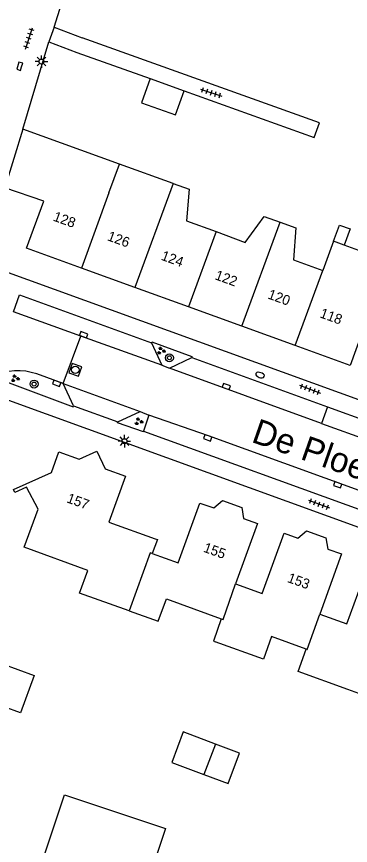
# Model space of a CAD drawing. Extents: x 137999 to 141000, y 397500 to 400501.
# Drawn here: x 138697.1 to 138730.5, y 400038.2 to 400121.4 of the extents above; entities that cross this region are included whole.
import ezdxf

# ---------------------------------------------------------------- set-up
doc = ezdxf.new("R2010")
doc.units = 0
for name, color, linetype in [('gg-afsc-erfafscheiding', 7, 'Continuous'), ('gg-afsc-hekwerk', 7, 'Continuous'), ('gg-anno-huisnummerreeks BGT', 7, 'Continuous'), ('gg-anno-openbare ruimte label', 7, 'Continuous'), ('gg-bbg-bijgebouw', 7, 'Continuous'), ('gg-bbg-gedigitaliseerde bebouwing', 7, 'Continuous'), ('gg-bbg-gedigitaliseerde bijgebouw', 7, 'Continuous'), ('gg-bbg-hoofdgebouw', 7, 'Continuous'), ('gg-bbg-luifel en loopbrug', 7, 'Continuous'), ('gg-bbg-tussenscheiding', 7, 'Continuous'), ('gg-knt-verharding', 7, 'Continuous'), ('gg-knt-verharding nz', 7, 'Continuous'), ('gt-grn-vlakafsluiter', 7, 'Continuous'), ('gt-symb-boom', 7, 'Continuous'), ('gt-symb-brandkraan', 7, 'Continuous'), ('gt-symb-groenvak', 7, 'Continuous'), ('gt-symb-kolk', 7, 'Continuous'), ('gt-symb-lichtmast', 7, 'Continuous'), ('gt-symb-rioolschacht', 7, 'Continuous'), ('gt-symb-tegel verharding', 7, 'Continuous')]:
    doc.layers.add(name, color=color, linetype=linetype)

# ---------------------------------------------------------------- blocks, each defined once
blk = doc.blocks.new('gt0-KOLK')
at = {"layer": 'gt-symb-kolk'}
blk.add_lwpolyline([(0, 0), (0.375, 0), (0.375, 0.4), (-0.375, 0.4), (-0.375, 0), (0, 0)], dxfattribs=at)
blk = doc.blocks.new('gt0-TEG1')
at = {"layer": 'gt-symb-tegel verharding'}
for p, q in [((-1.125, 0), (1.125, 0)), ((-0.9, -0.25), (-0.9, 0.25)), ((-0.45, -0.25), (-0.45, 0.25)), ((0, -0.25), (0, 0.25)), ((0.45, -0.25), (0.45, 0.25)), ((0.9, -0.25), (0.9, 0.25))]:
    blk.add_line(p, q, dxfattribs=at)
blk = doc.blocks.new('gt0-LMAST')
at = {"layer": 'gt-symb-lichtmast'}
for p, q in [((-0.182, 0.173), (-0.447, 0.438)), ((-0.005, 0.246), (-0.005, 0.621)), ((0.172, 0.173), (0.437, 0.438)), ((-0.255, -0.004), (-0.63, -0.004)), ((-0.182, -0.181), (-0.447, -0.446)), ((-0.005, -0.254), (-0.005, -0.629)), ((0.437, -0.446), (0.172, -0.181)), ((0.245, -0.004), (0.62, -0.004))]:
    blk.add_line(p, q, dxfattribs=at)
blk.add_circle((-0.005, -0.004), 0.25, dxfattribs=at)
blk = doc.blocks.new('gt0-BOOM')
at = {"layer": 'gt-symb-boom'}
for radius in [0.4, 0.2]:
    blk.add_circle((0, 0), radius, dxfattribs=at)
blk = doc.blocks.new('gt0-GRVAK')
at = {"layer": 'gt-symb-groenvak'}
for p, q in [((-0.11, 0.189), (-0.228, 0.24)), ((-0.182, 0.153), (0.088, 0.153)), ((-0.091, 0.211), (-0.156, 0.322)), ((-0.047, 0.214), (-0.047, 0.393)), ((-0.004, 0.211), (0.061, 0.322)), ((0.015, 0.189), (0.133, 0.24)), ((0.262, -0.052), (0.197, 0.059)), ((0.305, -0.049), (0.305, 0.13)), ((0.349, -0.052), (0.414, 0.059)), ((-0.245, -0.228), (-0.363, -0.177)), ((-0.318, -0.264), (-0.047, -0.264)), ((-0.226, -0.206), (-0.291, -0.095)), ((-0.183, -0.203), (-0.183, -0.024)), ((-0.139, -0.206), (-0.074, -0.095)), ((-0.12, -0.228), (-0.002, -0.177)), ((0.243, -0.074), (0.125, -0.023)), ((0.17, -0.11), (0.441, -0.11)), ((0.368, -0.074), (0.486, -0.023))]:
    blk.add_line(p, q, dxfattribs=at)
blk = doc.blocks.new('gt0-RS')
at = {"layer": 'gt-symb-rioolschacht'}
blk.add_lwpolyline([(-0.5, -0.5), (0.5, -0.5), (0.5, 0.5), (-0.5, 0.5)], close=True, dxfattribs=at)
blk.add_circle((0, 0), 0.375, dxfattribs=at)
blk = doc.blocks.new('gt0-BR')
at = {"layer": 'gt-symb-brandkraan'}
for centre, radius, start, end in [((-0.244, 0), 0.206, 107.56694, 252.43307), ((0.599, -2.664), 3, 106.89205, 107.56694), ((0, -0.691), 0.938, 73.10799, 106.89205), ((-0.599, -2.664), 3, 72.43309, 73.10799), ((0.244, 0), 0.206, 287.56695, 72.43309), ((0.599, 2.664), 3, 252.43307, 253.10797), ((0, 0.691), 0.938, 253.10797, 286.89206), ((-0.599, 2.664), 3, 286.89206, 287.56695)]:
    blk.add_arc(centre, radius, start, end, dxfattribs=at)

msp = doc.modelspace()

# ---------------------------------------------------------------- linework, layer by layer
at = {"layer": 'gg-afsc-erfafscheiding'}
for p, q in [((138697.667, 400110.071), (138700.295, 400118.833)), ((138700.295, 400118.833), (138703.108, 400117.79)), ((138703.108, 400117.79), (138710.453, 400115.151))]:
    msp.add_line(p, q, dxfattribs=at)
msp.add_lwpolyline([(138713.849, 400113.93), (138726.888, 400109.245), (138727.421, 400110.715), (138703.641, 400119.26)], dxfattribs=at)
at = {"layer": 'gg-afsc-hekwerk'}
msp.add_line((138700.835, 400120.32), (138703.641, 400119.26), dxfattribs=at)
at = {"layer": 'gg-bbg-bijgebouw'}
msp.add_lwpolyline([(138690.848, 400053.864), (138692.22, 400057.621), (138698.802, 400055.215), (138697.429, 400051.458), (138690.848, 400053.864)], dxfattribs=at)
at = {"layer": 'gg-bbg-gedigitaliseerde bebouwing'}
for p, q in [((138707.358, 400106.574), (138697.667, 400110.071)), ((138712.756, 400104.626), (138707.358, 400106.574)), ((138728.841, 400098.818), (138727.766, 400095.887)), ((138729.891, 400098.433), (138728.841, 400098.818)), ((138737.127, 400095.78), (138729.891, 400098.433))]:
    msp.add_line(p, q, dxfattribs=at)
for points in [[(138712.756, 400104.626), (138714.356, 400104.061), (138714.103, 400100.87), (138717.051, 400099.785)], [(138717.051, 400099.785), (138719.977, 400098.708), (138721.867, 400101.316), (138723.464, 400100.732)], [(138723.464, 400100.732), (138725.05, 400100.153), (138724.81, 400096.969), (138727.766, 400095.887)], [(138701.851, 400043.23), (138711.997, 400039.853), (138710.892, 400036.532)]]:
    msp.add_lwpolyline(points, dxfattribs=at)
at = {"layer": 'gg-bbg-gedigitaliseerde bijgebouw'}
for p, q in [((138710.453, 400115.151), (138713.849, 400113.93)), ((138716.981, 400048.334), (138715.835, 400045.277))]:
    msp.add_line(p, q, dxfattribs=at)
for points in [[(138710.453, 400115.151), (138709.578, 400112.726), (138712.972, 400111.502), (138713.849, 400113.93)], [(138715.835, 400045.277), (138718.27, 400044.364), (138719.415, 400047.421), (138716.981, 400048.334)]]:
    msp.add_lwpolyline(points, dxfattribs=at)
at = {"layer": 'gg-bbg-hoofdgebouw'}
for p, q in [((138697.667, 400110.071), (138695.869, 400104.188)), ((138708.913, 400094.184), (138703.556, 400096.13)), ((138714.276, 400092.235), (138708.913, 400094.184)), ((138719.642, 400090.286), (138714.276, 400092.235)), ((138724.999, 400088.34), (138719.642, 400090.286)), ((138733.751, 400052.533), (138730.268, 400053.818))]:
    msp.add_line(p, q, dxfattribs=at)
for points in [[(138703.556, 400096.13), (138698.057, 400098.127), (138699.769, 400102.834), (138695.869, 400104.188)], [(138735.027, 400090.028), (138732.207, 400091.05), (138730.497, 400086.343), (138724.999, 400088.34)], [(138708.342, 400061.716), (138703.364, 400063.495), (138704.184, 400065.77), (138697.821, 400068.095), (138699.201, 400071.912), (138698.06, 400074.125), (138696.887, 400073.589), (138696.754, 400073.896), (138700.538, 400075.601), (138701.3, 400077.667), (138703.313, 400076.94), (138705.101, 400077.753), (138705.926, 400075.978), (138707.97, 400075.232), (138706.305, 400070.625), (138710.954, 400068.943)], [(138710.658, 400067.456), (138713.264, 400066.514), (138715.439, 400072.534), (138716.836, 400072.036), (138717.691, 400072.778), (138719.621, 400072.088), (138719.799, 400070.979), (138721.194, 400070.475), (138719.012, 400064.435)], [(138719.012, 400064.435), (138721.688, 400063.466), (138723.866, 400069.494), (138725.256, 400068.995), (138726.122, 400069.734), (138728.055, 400069.042), (138728.259, 400067.916), (138729.626, 400067.421), (138727.445, 400061.383)], [(138710.954, 400068.943), (138711.168, 400068.866), (138710.658, 400067.456)], [(138727.445, 400061.383), (138730.179, 400060.393), (138732.363, 400066.438), (138733.747, 400065.936), (138734.601, 400066.662), (138736.532, 400065.98), (138736.724, 400064.856), (138738.091, 400064.361), (138735.909, 400058.32)], [(138708.342, 400061.716), (138711.256, 400060.674), (138712.069, 400062.916), (138717.566, 400060.921)], [(138717.566, 400060.921), (138716.798, 400058.657), (138716.961, 400058.599)], [(138726.097, 400057.87), (138722.617, 400059.124), (138721.803, 400056.868), (138716.961, 400058.599)], [(138730.268, 400053.818), (138725.284, 400055.614), (138726.097, 400057.87)], [(138701.211, 400033.749), (138698.95, 400034.513), (138701.851, 400043.23)]]:
    msp.add_lwpolyline(points, dxfattribs=at)
at = {"layer": 'gg-bbg-luifel en loopbrug'}
for points in [[(138728.841, 400098.818), (138729.433, 400100.449), (138730.484, 400100.067), (138729.891, 400098.433)], [(138716.981, 400048.334), (138713.753, 400049.543), (138712.608, 400046.486), (138715.835, 400045.277)]]:
    msp.add_lwpolyline(points, dxfattribs=at)
at = {"layer": 'gg-bbg-tussenscheiding'}
for p, q in [((138706.303, 400103.677), (138707.358, 400106.574)), ((138712.756, 400104.626), (138708.913, 400094.184)), ((138706.303, 400103.677), (138703.556, 400096.13)), ((138719.642, 400090.286), (138723.464, 400100.732)), ((138717.051, 400099.785), (138714.276, 400092.235)), ((138724.999, 400088.34), (138727.766, 400095.887))]:
    msp.add_line(p, q, dxfattribs=at)
for points in [[(138710.658, 400067.456), (138710.444, 400067.533), (138708.342, 400061.716)], [(138717.566, 400060.921), (138717.753, 400060.853), (138719.012, 400064.435)], [(138726.097, 400057.87), (138726.191, 400057.836), (138727.445, 400061.383)]]:
    msp.add_lwpolyline(points, dxfattribs=at)
at = {"layer": 'gg-knt-verharding'}
for p, q in [((138700.835, 400120.32), (138704.694, 400132.877)), ((138767.543, 400069.785), (138693.532, 400096.618)), ((138701.737, 400084.528), (138703.492, 400089.304)), ((138710.574, 400088.635), (138711.629, 400086.362)), ((138712.383, 400086.085), (138714.623, 400087.151)), ((138714.623, 400087.151), (138728.23, 400082.194)), ((138711.629, 400086.362), (138712.383, 400086.085)), ((138701.737, 400084.528), (138699.078, 400085.495)), ((138702.774, 400082.284), (138701.737, 400084.528)), ((138783.952, 400050.934), (138695.919, 400082.954)), ((138702.774, 400082.284), (138707.186, 400080.684)), ((138707.186, 400080.684), (138709.441, 400081.72)), ((138709.441, 400081.72), (138710.298, 400081.351)), ((138728.23, 400082.194), (138727.625, 400080.516)), ((138710.298, 400081.351), (138709.787, 400079.746)), ((138727.625, 400080.516), (138734.588, 400078.008)), ((138709.787, 400079.746), (138764.279, 400059.967))]:
    msp.add_line(p, q, dxfattribs=at)
for points in [[(138696.725, 400091.75), (138697.336, 400093.437), (138710.574, 400088.635)], [(138710.574, 400088.635), (138710.613, 400088.707), (138714.638, 400087.245), (138714.623, 400087.151)], [(138694.663, 400085.202), (138702.731, 400082.202), (138702.774, 400082.284)], [(138709.787, 400079.746), (138709.763, 400079.677), (138707.168, 400080.595), (138707.186, 400080.684)]]:
    msp.add_lwpolyline(points, dxfattribs=at)
msp.add_arc((138697.215, 400080.152), 5.658, 70.77904, 116.81465, dxfattribs=at)
at = {"layer": 'gg-knt-verharding nz'}
for p, q in [((138703.492, 400089.304), (138696.725, 400091.75)), ((138711.629, 400086.362), (138703.492, 400089.304)), ((138727.625, 400080.516), (138712.383, 400086.085)), ((138701.737, 400084.528), (138709.441, 400081.72)), ((138728.23, 400082.194), (138735.202, 400079.669))]:
    msp.add_line(p, q, dxfattribs=at)
msp.add_lwpolyline([(138766.502, 400061.033), (138716.289, 400079.266), (138710.298, 400081.351)], dxfattribs=at)
at = {"layer": 'gt-grn-vlakafsluiter'}
msp.add_line((138700.835, 400120.32), (138700.295, 400118.833), dxfattribs=at)

# ---------------------------------------------------------------- block references
at = {"layer": 'gt-symb-boom'}
for p in [(138712.375, 400087.115), (138698.805, 400084.48)]:
    msp.add_blockref('gt0-BOOM', p, dxfattribs=at)
at = {"layer": 'gt-symb-brandkraan', "rotation": -20.120165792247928}
msp.add_blockref('gt0-BR', (138721.467, 400085.386), dxfattribs=at)
at = {"layer": 'gt-symb-groenvak'}
for p in [(138711.536, 400087.82), (138696.894, 400085.047), (138709.285, 400080.725)]:
    msp.add_blockref('gt0-GRVAK', p, dxfattribs=at)
at = {"layer": 'gt-symb-kolk'}
for p, rotation in [((138697.557, 400116.33), 73.0152674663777), ((138703.699, 400089.25), -19.992893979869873), ((138701.146, 400084.746), 159.7524984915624), ((138718.02, 400084.048), -20.173944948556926), ((138716.289, 400079.266), 160.06095208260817), ((138729.303, 400074.553), 160.0609520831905)]:
    msp.add_blockref('gt0-KOLK', p, dxfattribs=dict(at, rotation=rotation))
at = {"layer": 'gt-symb-lichtmast'}
for p in [(138699.559, 400116.868), (138707.868, 400078.749)]:
    msp.add_blockref('gt0-LMAST', p, dxfattribs=at)
at = {"layer": 'gt-symb-rioolschacht', "rotation": -19.63070227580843}
msp.add_blockref('gt0-RS', (138702.943, 400085.913), dxfattribs=at)
at = {"layer": 'gt-symb-tegel verharding'}
for p, rotation in [((138698.29, 400119.19), 72.41690287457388), ((138716.572, 400113.744), -17.565800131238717), ((138726.475, 400083.969), -20.374899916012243), ((138727.378, 400072.431), -20.120165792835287)]:
    msp.add_blockref('gt0-TEG1', p, dxfattribs=dict(at, rotation=rotation))

# ---------------------------------------------------------------- texts
at = {"layer": 'gg-anno-huisnummerreeks BGT'}
for s, rotation, p in [('128', 340.1, (138700.645, 400100.91)), ('126', 340.1, (138706.073, 400098.938)), ('124', 340.1, (138711.467, 400096.978)), ('122', 340.1, (138716.862, 400095.018)), ('120', 340.1, (138722.159, 400093.094)), ('118', 340.1, (138727.381, 400091.197)), ('157', 339.9, (138701.998, 400072.623)), ('155', 340.3, (138715.704, 400067.66)), ('153', 340.2, (138724.125, 400064.619))]:
    msp.add_text(s, height=1, rotation=rotation, dxfattribs=at).set_placement(p)
at = {"layer": 'gg-anno-openbare ruimte label'}
msp.add_text('De Ploegschaar', height=2.5, rotation=340.7, dxfattribs=at).set_placement((138720.489, 400078.697))

doc.saveas('drawing.dxf')
